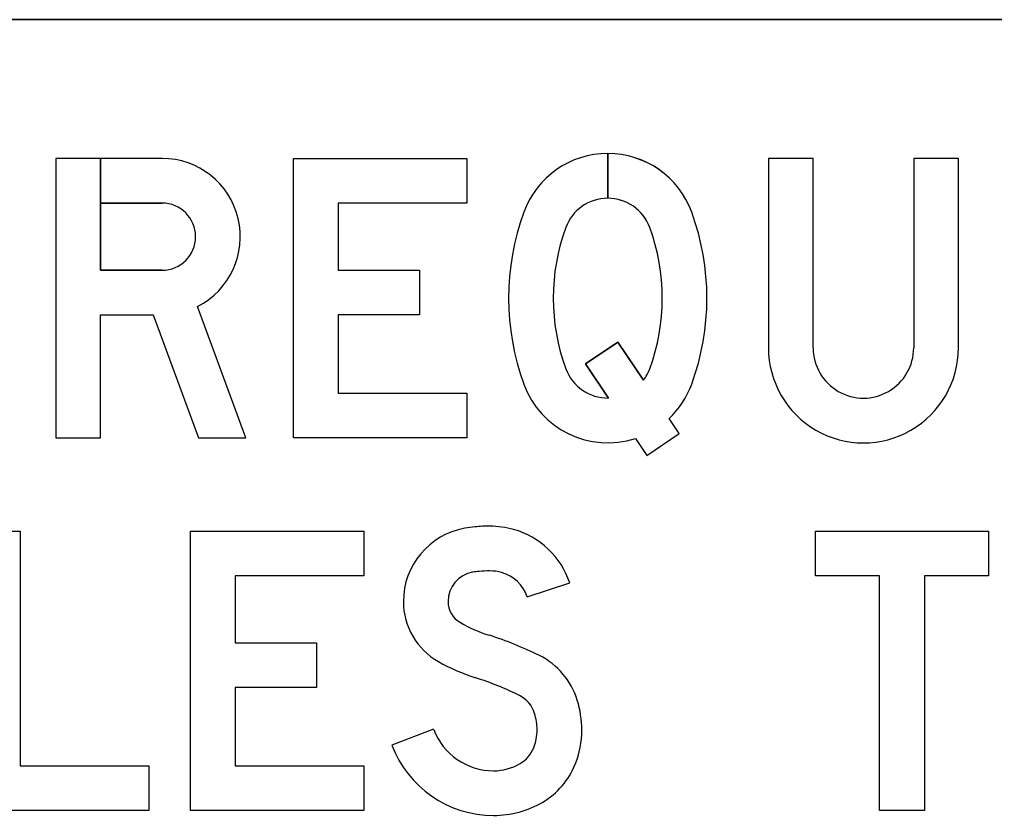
# Model space of a CAD drawing. Extents: x 42133 to 45533, y 41351 to 47951.
# Drawn here: x 42554.24 to 42568.16, y 43888.51 to 43899.87 of the extents above; entities that cross this region are included whole.
import ezdxf

# ---------------------------------------------------------------- set-up
doc = ezdxf.new("R2010")
doc.units = 0
doc.layers.add('P_TRAF_SIGN_SignDetails', color=7, linetype='Continuous')

msp = doc.modelspace()

# ---------------------------------------------------------------- linework, layer by layer
at = {"layer": 'P_TRAF_SIGN_SignDetails'}
for p, q in [((42588.244, 43899.873), (42524.403, 43899.873)), ((42588.244, 43899.873), (42524.403, 43899.873)), ((42524.403, 43899.873), (42588.244, 43899.873)), ((42562.641, 43897.321), (42562.641, 43897.959)), ((42562.641, 43897.959), (42562.641, 43897.321)), ((42562.641, 43897.321), (42562.641, 43897.959)), ((42562.641, 43897.959), (42562.641, 43897.321)), ((42564.935, 43897.89), (42564.935, 43895.186)), ((42564.935, 43897.89), (42564.935, 43895.186)), ((42564.935, 43897.89), (42564.935, 43895.186)), ((42563.663, 43893.962), (42563.517, 43894.178))]:
    msp.add_line(p, q, dxfattribs=at)
for points in [[(42556.276, 43896.294), (42555.399, 43896.294), (42555.399, 43897.89), (42554.76, 43897.89), (42554.76, 43893.9), (42555.399, 43893.9), (42555.399, 43895.655), (42556.148, 43895.655), (42556.794, 43893.9), (42557.474, 43893.9), (42556.784, 43895.777)], [(42556.276, 43896.294), (42555.399, 43896.294), (42555.399, 43897.89), (42554.76, 43897.89), (42554.76, 43893.9), (42555.399, 43893.9), (42555.399, 43895.655), (42556.148, 43895.655), (42556.794, 43893.9), (42557.474, 43893.9), (42556.784, 43895.777)], [(42556.276, 43897.89), (42554.76, 43897.89), (42554.76, 43893.9), (42555.399, 43893.9), (42555.399, 43895.655), (42556.148, 43895.655), (42556.794, 43893.9), (42557.474, 43893.9), (42556.784, 43895.777)], [(42555.399, 43897.89), (42555.399, 43897.251), (42556.276, 43897.251)], [(42556.276, 43897.89), (42555.399, 43897.89)], [(42555.399, 43897.89), (42555.399, 43897.251), (42556.276, 43897.251)], [(42556.276, 43897.89), (42555.399, 43897.89)], [(42565.573, 43895.186), (42565.573, 43897.89), (42564.935, 43897.89)], [(42565.573, 43895.186), (42565.573, 43897.89), (42564.935, 43897.89)], [(42565.573, 43895.186), (42565.573, 43897.89), (42564.935, 43897.89)], [(42567.648, 43895.186), (42567.648, 43897.89), (42567.01, 43897.89), (42567.01, 43895.186)], [(42567.648, 43895.186), (42567.648, 43897.89), (42567.01, 43897.89), (42567.01, 43895.186)], [(42567.648, 43895.186), (42567.648, 43897.89), (42567.01, 43897.89), (42567.01, 43895.186)], [(42556.276, 43897.251), (42555.399, 43897.251), (42555.399, 43896.294), (42556.276, 43896.294)], [(42562.65, 43894.468), (42562.322, 43894.957), (42562.785, 43895.268), (42563.151, 43894.723)], [(42563.151, 43894.723), (42562.785, 43895.268), (42562.322, 43894.957), (42562.65, 43894.468)], [(42563.151, 43894.723), (42562.785, 43895.268), (42562.322, 43894.957), (42562.65, 43894.468)], [(42563.036, 43893.893), (42563.199, 43893.65), (42563.663, 43893.962), (42563.517, 43894.178)], [(42563.036, 43893.893), (42563.199, 43893.65), (42563.663, 43893.962), (42563.517, 43894.178)], [(42563.036, 43893.893), (42563.199, 43893.65), (42563.663, 43893.962)], [(42561.491, 43891.63), (42562.097, 43891.832)], [(42561.491, 43891.63), (42562.097, 43891.832)], [(42561.491, 43891.63), (42562.097, 43891.832)], [(42560.154, 43889.74), (42559.557, 43889.515)], [(42560.154, 43889.74), (42559.557, 43889.515)], [(42560.154, 43889.74), (42559.557, 43889.515)]]:
    msp.add_lwpolyline(points, dxfattribs=at)
for points in [[(42560.626, 43897.251), (42558.79, 43897.251), (42558.79, 43896.294), (42559.951, 43896.294), (42559.951, 43895.655), (42558.79, 43895.655), (42558.79, 43894.538), (42560.626, 43894.538), (42560.626, 43893.9), (42558.152, 43893.9), (42558.152, 43897.89), (42560.626, 43897.89)], [(42560.626, 43897.251), (42558.79, 43897.251), (42558.79, 43896.294), (42559.951, 43896.294), (42559.951, 43895.655), (42558.79, 43895.655), (42558.79, 43894.538), (42560.626, 43894.538), (42560.626, 43893.9), (42558.152, 43893.9), (42558.152, 43897.89), (42560.626, 43897.89)], [(42560.626, 43897.251), (42558.79, 43897.251), (42558.79, 43896.294), (42559.951, 43896.294), (42559.951, 43895.655), (42558.79, 43895.655), (42558.79, 43894.538), (42560.626, 43894.538), (42560.626, 43893.9), (42558.152, 43893.9), (42558.152, 43897.89), (42560.626, 43897.89)], [(42554.25, 43889.218), (42556.086, 43889.218), (42556.086, 43888.58), (42553.612, 43888.58), (42553.612, 43892.57), (42554.25, 43892.57)], [(42554.25, 43889.218), (42556.086, 43889.218), (42556.086, 43888.58), (42553.612, 43888.58), (42553.612, 43892.57), (42554.25, 43892.57)], [(42554.25, 43889.218), (42556.086, 43889.218), (42556.086, 43888.58), (42553.612, 43888.58), (42553.612, 43892.57), (42554.25, 43892.57)], [(42559.158, 43891.931), (42557.322, 43891.931), (42557.322, 43890.974), (42558.483, 43890.974), (42558.483, 43890.335), (42557.322, 43890.335), (42557.322, 43889.218), (42559.158, 43889.218), (42559.158, 43888.58), (42556.684, 43888.58), (42556.684, 43892.57), (42559.158, 43892.57)], [(42559.158, 43891.931), (42557.322, 43891.931), (42557.322, 43890.974), (42558.483, 43890.974), (42558.483, 43890.335), (42557.322, 43890.335), (42557.322, 43889.218), (42559.158, 43889.218), (42559.158, 43888.58), (42556.684, 43888.58), (42556.684, 43892.57), (42559.158, 43892.57)], [(42559.158, 43891.931), (42557.322, 43891.931), (42557.322, 43890.974), (42558.483, 43890.974), (42558.483, 43890.335), (42557.322, 43890.335), (42557.322, 43889.218), (42559.158, 43889.218), (42559.158, 43888.58), (42556.684, 43888.58), (42556.684, 43892.57), (42559.158, 43892.57)], [(42568.079, 43892.57), (42568.079, 43891.931), (42567.162, 43891.931), (42567.162, 43888.58), (42566.523, 43888.58), (42566.523, 43891.931), (42565.606, 43891.931), (42565.606, 43892.57)], [(42568.079, 43892.57), (42568.079, 43891.931), (42567.162, 43891.931), (42567.162, 43888.58), (42566.523, 43888.58), (42566.523, 43891.931), (42565.606, 43891.931), (42565.606, 43892.57)], [(42568.079, 43892.57), (42568.079, 43891.931), (42567.162, 43891.931), (42567.162, 43888.58), (42566.523, 43888.58), (42566.523, 43891.931), (42565.606, 43891.931), (42565.606, 43892.57)]]:
    msp.add_lwpolyline(points, close=True, dxfattribs=at)
for radius, start in [(1.117, 297.0278), (1.117, 297.0278), (1.117, 297.0278), (0.479, 270), (0.479, 270), (0.479, 270)]:
    msp.add_arc((42556.276, 43896.772), radius, start, 90, dxfattribs=at)
for centre, major_axis, ratio, start_param, end_param in [((42562.641, 43896.683), (0, 1.277), 0.999996, 5.063177, 7.503193), ((42562.641, 43896.683), (0, 1.277), 0.999996, 0, 1.220008), ((42562.641, 43896.683), (0, 1.277), 0.999996, 0, 1.220008), ((42562.641, 43896.683), (0, 1.277), 0.999996, 5.063177, 6.283029), ((42562.641, 43896.683), (0, 1.277), 0.999996, 5.063177, 6.283029), ((42562.641, 43896.683), (0, 0.638), 0.999996, 5.063177, 7.503193), ((42562.641, 43896.683), (0, 0.638), 0.999996, 0, 1.220008), ((42562.641, 43896.683), (0, 0.638), 0.999996, 0, 1.220008), ((42562.641, 43896.683), (0, 0.638), 0.999996, 5.063177, 6.282873), ((42562.641, 43896.683), (0, 0.638), 0.999996, 5.063177, 6.282873), ((42564.794, 43895.895), (0, 3.57), 0.999996, 1.220008, 1.921585), ((42564.794, 43895.895), (0, 3.57), 0.999996, 1.220008, 1.921585), ((42564.794, 43895.895), (0, 3.57), 0.999996, 1.220008, 1.921585), ((42560.487, 43895.895), (0, 3.57), 0.999996, 4.361601, 5.063177), ((42560.487, 43895.895), (0, 3.57), 0.999996, 4.361601, 5.063177), ((42560.487, 43895.895), (0, 3.57), 0.999996, 4.361601, 5.063177), ((42564.794, 43895.895), (0, 2.932), 0.999996, 1.220008, 1.921585), ((42564.794, 43895.895), (0, 2.932), 0.999996, 1.220008, 1.921585), ((42564.794, 43895.895), (0, 2.932), 0.999996, 1.220008, 1.921585), ((42560.487, 43895.895), (0, 2.932), 0.999996, 4.361601, 5.063177), ((42560.487, 43895.895), (0, 2.932), 0.999996, 4.361601, 5.063177), ((42560.487, 43895.895), (0, 2.932), 0.999996, 4.361601, 5.063177), ((42566.292, 43895.186), (0, 1.357), 0.999993, 1.570796, 4.712389), ((42566.292, 43895.186), (0, 1.357), 0.999993, 1.570796, 4.712389), ((42566.292, 43895.186), (0, 1.357), 0.999993, 1.570796, 4.712389), ((42566.292, 43895.186), (0, 0.718), 0.999993, 1.570796, 4.712389), ((42566.292, 43895.186), (0, 0.718), 0.999993, 1.570796, 4.712389), ((42566.292, 43895.186), (0, 0.718), 0.999993, 1.570796, 4.712389), ((42562.641, 43895.107), (0, 0.638), 0.999996, 1.921585, 3.155838), ((42562.641, 43895.107), (0, 0.638), 0.999996, 1.921585, 3.155838), ((42562.641, 43895.107), (0, 0.638), 0.999996, 1.921585, 3.155838), ((42562.641, 43895.107), (0, 0.638), 0.999996, 4.06863, 4.361601), ((42562.641, 43895.107), (0, 0.638), 0.999996, 4.06863, 4.361601), ((42562.641, 43895.107), (0, 0.638), 0.999996, 4.06863, 4.361601), ((42562.641, 43895.107), (0, 1.277), 0.999996, 1.921585, 3.456735), ((42562.641, 43895.107), (0, 1.277), 0.999996, 1.921585, 3.456735), ((42562.641, 43895.107), (0, 1.277), 0.999996, 1.921585, 3.456735), ((42562.641, 43895.107), (0, 1.277), 0.999996, 3.898493, 4.361601), ((42562.641, 43895.107), (0, 1.277), 0.999996, 3.898493, 4.361601), ((42562.641, 43895.107), (0, 1.277), 0.999996, 3.898493, 4.361601), ((42560.956, 43890.319), (0, 2.321), 0.999993, 6.283185, 6.373979), ((42560.956, 43890.319), (0, 2.321), 0.999993, 6.283185, 6.373979), ((42560.956, 43890.319), (0, 2.321), 0.999993, 6.283185, 6.373979), ((42560.956, 43891.369), (0, 1.27), 0.999993, 6.012094, 6.283185), ((42560.956, 43891.369), (0, 1.27), 0.999993, 6.012094, 6.283185), ((42560.956, 43891.369), (0, 1.27), 0.999993, 6.012094, 6.283185), ((42560.785, 43891.564), (0, 1.063), 0.999993, 0.175685, 1.570796), ((42560.785, 43891.564), (0, 1.063), 0.999993, 0.175685, 1.570796), ((42560.785, 43891.564), (0, 1.063), 0.999993, 0.175685, 1.570796), ((42560.902, 43890.906), (0, 1.731), 0.999993, 0.090794, 0.175685), ((42560.902, 43890.906), (0, 1.731), 0.999993, 0.090794, 0.175685), ((42560.902, 43890.906), (0, 1.731), 0.999993, 0.090794, 0.175685), ((42560.981, 43891.459), (0, 1.177), 0.999993, 5.034126, 6.012094), ((42560.981, 43891.459), (0, 1.177), 0.999993, 5.034126, 6.012094), ((42560.981, 43891.459), (0, 1.177), 0.999993, 5.034126, 6.012094), ((42560.785, 43891.564), (0, 0.425), 0.999993, 0.175685, 1.570796), ((42560.785, 43891.564), (0, 0.425), 0.999993, 0.175685, 1.570796), ((42560.785, 43891.564), (0, 0.425), 0.999993, 0.175685, 1.570796), ((42560.902, 43890.906), (0, 1.093), 0.999993, 0.090794, 0.175685), ((42560.902, 43890.906), (0, 1.093), 0.999993, 0.090794, 0.175685), ((42560.902, 43890.906), (0, 1.093), 0.999993, 0.090794, 0.175685), ((42560.956, 43890.319), (0, 1.682), 0.999993, 0, 0.090794), ((42560.956, 43890.319), (0, 1.682), 0.999993, 0, 0.090794), ((42560.956, 43890.319), (0, 1.682), 0.999993, 0, 0.090794), ((42560.956, 43891.369), (0, 0.632), 0.999993, 6.012094, 6.283185), ((42560.956, 43891.369), (0, 0.632), 0.999993, 6.012094, 6.283185), ((42560.956, 43891.369), (0, 0.632), 0.999993, 6.012094, 6.283185), ((42560.981, 43891.459), (0, 0.538), 0.999993, 5.034126, 6.012094), ((42560.981, 43891.459), (0, 0.538), 0.999993, 5.034126, 6.012094), ((42560.981, 43891.459), (0, 0.538), 0.999993, 5.034126, 6.012094), ((42560.706, 43891.564), (0, 0.984), 0.999993, 1.570796, 2.627164), ((42560.706, 43891.564), (0, 0.984), 0.999993, 1.570796, 2.627164), ((42560.706, 43891.564), (0, 0.984), 0.999993, 1.570796, 2.627164), ((42560.706, 43891.564), (0, 0.345), 0.999993, 1.570796, 2.627164), ((42560.706, 43891.564), (0, 0.345), 0.999993, 1.570796, 2.627164), ((42560.706, 43891.564), (0, 0.345), 0.999993, 1.570796, 2.627164), ((42561.607, 43893.158), (0, 2.177), 0.999993, 2.627164, 2.834816), ((42561.607, 43893.158), (0, 2.177), 0.999993, 2.627164, 2.834816), ((42561.607, 43893.158), (0, 2.177), 0.999993, 2.627164, 2.834816), ((42559.454, 43886.361), (0, 4.953), 0.999993, 5.820582, 5.976409), ((42559.454, 43886.361), (0, 4.953), 0.999993, 5.820582, 5.976409), ((42559.454, 43886.361), (0, 4.953), 0.999993, 5.820582, 5.976409), ((42561.607, 43893.158), (0, 2.815), 0.999993, 2.627164, 2.834816), ((42561.607, 43893.158), (0, 2.815), 0.999993, 2.627164, 2.834816), ((42561.607, 43893.158), (0, 2.815), 0.999993, 2.627164, 2.834816), ((42561.19, 43889.842), (0, 1.063), 0.999993, 5.010707, 5.820582), ((42561.19, 43889.842), (0, 1.063), 0.999993, 5.010707, 5.820582), ((42561.19, 43889.842), (0, 1.063), 0.999993, 5.010707, 5.820582), ((42559.454, 43886.361), (0, 4.315), 0.999993, 5.820582, 5.976409), ((42559.454, 43886.361), (0, 4.315), 0.999993, 5.820582, 5.976409), ((42559.454, 43886.361), (0, 4.315), 0.999993, 5.820582, 5.976409), ((42561.19, 43889.842), (0, 0.425), 0.999993, 5.010707, 5.820582), ((42561.19, 43889.842), (0, 0.425), 0.999993, 5.010707, 5.820582), ((42561.19, 43889.842), (0, 0.425), 0.999993, 5.010707, 5.820582), ((42560.826, 43889.73), (0, 1.444), 0.999993, 4.712389, 5.010707), ((42560.826, 43889.73), (0, 1.444), 0.999993, 4.712389, 5.010707), ((42560.826, 43889.73), (0, 1.444), 0.999993, 4.712389, 5.010707), ((42560.826, 43889.73), (0, 0.805), 0.999993, 4.712389, 5.010707), ((42560.826, 43889.73), (0, 0.805), 0.999993, 4.712389, 5.010707), ((42560.826, 43889.73), (0, 0.805), 0.999993, 4.712389, 5.010707), ((42561.01, 43890.062), (0, 0.914), 0.999993, 1.931277, 3.141593), ((42561.01, 43890.062), (0, 0.914), 0.999993, 1.931277, 3.141593), ((42561.01, 43890.062), (0, 0.914), 0.999993, 1.931277, 3.141593), ((42560.952, 43889.73), (0, 0.68), 0.999993, 4.331279, 4.712389), ((42560.952, 43889.73), (0, 0.68), 0.999993, 4.331279, 4.712389), ((42560.952, 43889.73), (0, 0.68), 0.999993, 4.331279, 4.712389), ((42560.952, 43889.73), (0, 1.318), 0.999993, 4.331279, 4.712389), ((42560.952, 43889.73), (0, 1.318), 0.999993, 4.331279, 4.712389), ((42560.952, 43889.73), (0, 1.318), 0.999993, 4.331279, 4.712389), ((42561.01, 43890.062), (0, 1.552), 0.999993, 1.931277, 3.141593), ((42561.01, 43890.062), (0, 1.552), 0.999993, 1.931277, 3.141593), ((42561.01, 43890.062), (0, 1.552), 0.999993, 1.931277, 3.141593), ((42561.155, 43889.649), (0, 0.461), 0.999993, 3.672524, 4.331279), ((42561.155, 43889.649), (0, 0.461), 0.999993, 3.672524, 4.331279), ((42561.155, 43889.649), (0, 0.461), 0.999993, 3.672524, 4.331279), ((42561.01, 43889.896), (0, 0.748), 0.999993, 3.141593, 3.672524), ((42561.01, 43889.896), (0, 0.748), 0.999993, 3.141593, 3.672524), ((42561.01, 43889.896), (0, 0.748), 0.999993, 3.141593, 3.672524), ((42561.155, 43889.649), (0, 1.099), 0.999993, 3.672524, 4.331279), ((42561.155, 43889.649), (0, 1.099), 0.999993, 3.672524, 4.331279), ((42561.155, 43889.649), (0, 1.099), 0.999993, 3.672524, 4.331279), ((42561.01, 43889.896), (0, 1.386), 0.999993, 3.141593, 3.672524), ((42561.01, 43889.896), (0, 1.386), 0.999993, 3.141593, 3.672524), ((42561.01, 43889.896), (0, 1.386), 0.999993, 3.141593, 3.672524)]:
    msp.add_ellipse(centre, major_axis=major_axis, ratio=ratio, start_param=start_param, end_param=end_param, dxfattribs=at)

doc.saveas('drawing.dxf')
